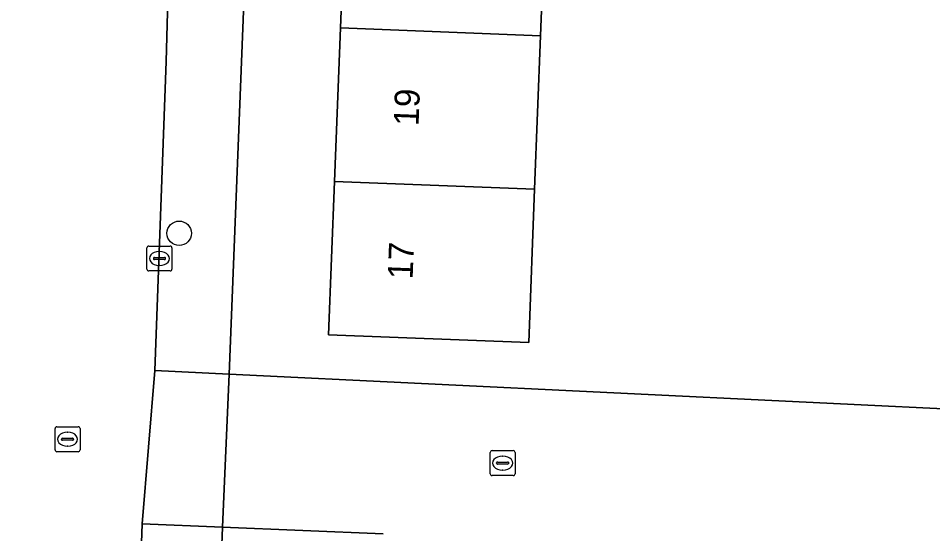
# Model space of a CAD drawing. Extents: x 161354 to 162026, y 386504 to 387460.
# Drawn here: x 161450.67 to 161487.32, y 386778.44 to 386799.08 of the extents above; entities that cross this region are included whole.
import ezdxf

# ---------------------------------------------------------------- set-up
doc = ezdxf.new("R2010")
doc.units = 0
for name, color, linetype in [('IMGEO_Boom', 7, 'Continuous'), ('IMGEO_Erf', 7, 'Continuous'), ('IMGEO_Kolk', 7, 'Continuous'), ('IMGEO_Pand', 7, 'Continuous'), ('IMGEO_Pand_nummerreeks', 7, 'Continuous'), ('IMGEO_Rijbaan_lokaal_open', 7, 'Continuous'), ('IMGEO_Rioolput', 7, 'Continuous'), ('IMGEO_Voetpad_open', 7, 'Continuous')]:
    doc.layers.add(name, color=color, linetype=linetype)

msp = doc.modelspace()

# ---------------------------------------------------------------- linework, layer by layer
at = {"layer": 'IMGEO_Boom'}
msp.add_circle((161457.123, 386790.474), 0.489, dxfattribs=at)
at = {"layer": 'IMGEO_Erf'}
for points in [[(161460.133, 386810.193), (161459.122, 386784.838), (161489.961, 386783.338)], [(161471.846, 386804.529), (161471.608, 386798.385), (161471.369, 386792.241), (161471.131, 386786.095), (161463.109, 386786.406), (161463.347, 386792.552), (161463.586, 386798.696), (161463.824, 386804.84)], [(161465.292, 386778.434), (161458.855, 386778.7), (161457.78, 386750)]]:
    msp.add_lwpolyline(points, dxfattribs=at)
at = {"layer": 'IMGEO_Kolk'}
for p, q in [((161455.83, 386789.038), (161455.83, 386789.89)), ((161455.905, 386789.964), (161456.757, 386789.964)), ((161456.318, 386789.744), (161456.343, 386789.744)), ((161456.831, 386789.89), (161456.831, 386789.038)), ((161456.089, 386789.458), (161456.089, 386789.47)), ((161456.527, 386789.421), (161456.129, 386789.421)), ((161456.132, 386789.507), (161456.53, 386789.507)), ((161456.573, 386789.47), (161456.573, 386789.458)), ((161456.757, 386788.964), (161455.905, 386788.964)), ((161456.341, 386789.184), (161456.316, 386789.184)), ((161469.586, 386780.844), (161469.586, 386781.696)), ((161469.661, 386781.77), (161470.513, 386781.77)), ((161470.587, 386781.696), (161470.587, 386780.844)), ((161469.845, 386781.264), (161469.845, 386781.276)), ((161469.888, 386781.313), (161470.286, 386781.313)), ((161470.074, 386781.55), (161470.099, 386781.55)), ((161470.329, 386781.276), (161470.329, 386781.264)), ((161470.283, 386781.227), (161469.885, 386781.227)), ((161470.097, 386780.99), (161470.072, 386780.99)), ((161470.513, 386780.77), (161469.661, 386780.77))]:
    msp.add_line(p, q, dxfattribs=at)
for points in [[(161455.83, 386789.038), (161455.83, 386789.89)], [(161455.905, 386789.964), (161456.757, 386789.964)], [(161456.831, 386789.89), (161456.831, 386789.038)], [(161456.757, 386788.964), (161455.905, 386788.964)], [(161469.586, 386780.844), (161469.586, 386781.696)], [(161469.661, 386781.77), (161470.513, 386781.77)], [(161470.587, 386781.696), (161470.587, 386780.844)], [(161470.513, 386780.77), (161469.661, 386780.77)]]:
    msp.add_lwpolyline(points, dxfattribs=at)
for centre, radius, start, end in [((161455.907, 386789.888), 0.0765, 91.552, 178.448), ((161455.907, 386789.888), 0.0765, 91.552, 178.448), ((161456.755, 386789.888), 0.0765, 1.552, 88.448), ((161456.755, 386789.888), 0.0765, 1.552, 88.448), ((161456.129, 386789.467), 0.0403, 85.8775, 175.7526), ((161456.126, 386789.457), 0.0366, 178.938, 274.7102), ((161456.53, 386789.464), 0.043, 264.8664, 352.4533), ((161456.534, 386789.469), 0.0386, 1.7309, 96.639), ((161455.907, 386789.04), 0.0765, 181.552, 268.448), ((161455.907, 386789.04), 0.0765, 181.552, 268.448), ((161456.755, 386789.04), 0.0765, 271.552, 358.448), ((161456.755, 386789.04), 0.0765, 271.552, 358.448), ((161469.663, 386781.694), 0.0765, 91.552, 178.448), ((161469.663, 386781.694), 0.0765, 91.552, 178.448), ((161470.511, 386781.694), 0.0765, 1.552, 88.448), ((161470.511, 386781.694), 0.0765, 1.552, 88.448), ((161469.885, 386781.273), 0.0403, 85.8775, 175.7526), ((161469.882, 386781.263), 0.0366, 178.938, 274.7102), ((161470.286, 386781.27), 0.043, 264.8664, 352.4533), ((161470.29, 386781.275), 0.0386, 1.7309, 96.639), ((161469.663, 386780.846), 0.0765, 181.552, 268.448), ((161469.663, 386780.846), 0.0765, 181.552, 268.448), ((161470.511, 386780.846), 0.0765, 271.552, 358.448), ((161470.511, 386780.846), 0.0765, 271.552, 358.448)]:
    msp.add_arc(centre, radius, start, end, dxfattribs=at)
for centre, major_axis, ratio, start_param, end_param in [((161456.317, 386789.464), (-0.387, 0.002), 0.722429, 4.712389, 7.853982), ((161456.342, 386789.464), (-0.39, 0.002), 0.717154, 1.570796, 4.712389), ((161470.073, 386781.27), (-0.387, 0.002), 0.722429, 4.712389, 7.853982), ((161470.098, 386781.27), (-0.39, 0.002), 0.717154, 1.570796, 4.712389)]:
    msp.add_ellipse(centre, major_axis=major_axis, ratio=ratio, start_param=start_param, end_param=end_param, dxfattribs=at)
at = {"layer": 'IMGEO_Pand'}
for points in [[(161471.608, 386798.385), (161471.846, 386804.529), (161463.824, 386804.84), (161463.586, 386798.696)], [(161471.369, 386792.241), (161471.608, 386798.385), (161463.586, 386798.696), (161463.347, 386792.552)], [(161463.347, 386792.552), (161463.109, 386786.406), (161471.131, 386786.095), (161471.369, 386792.241)]]:
    msp.add_lwpolyline(points, close=True, dxfattribs=at)
at = {"layer": 'IMGEO_Rijbaan_lokaal_open'}
for points in [[(161450.094, 386812.939), (161449.685, 386804.169), (161449.505, 386798.966), (161449.271, 386792.965), (161449.164, 386789.722), (161448.49, 386772.488), (161448.343, 386768.709), (161447.891, 386757.154), (161447.745, 386752.965), (161447.642, 386750), (161447.533, 386746.883), (161447.104, 386740.028), (161445.57, 386702.409), (161444.737, 386682.723), (161451.804, 386682.432), (161452.536, 386699.819), (161454.613, 386749.99), (161455.644, 386778.834)], [(161455.644, 386778.834), (161456.146, 386784.983), (161456.597, 386797.36), (161456.83, 386805.768), (161456.992, 386808.771)], [(161522.596, 386775.856), (161522.82, 386781.869), (161515.648, 386782.188), (161509.559, 386782.459), (161503.472, 386782.73), (161500, 386782.885), (161497.384, 386783.002), (161491.336, 386783.271), (161489.961, 386783.338), (161459.122, 386784.838), (161458.855, 386778.7), (161465.292, 386778.434)]]:
    msp.add_lwpolyline(points, dxfattribs=at)
msp.add_lwpolyline([(161459.122, 386784.838), (161456.146, 386784.983), (161455.644, 386778.834), (161458.855, 386778.7)], close=True, dxfattribs=at)
at = {"layer": 'IMGEO_Rioolput'}
for p, q in [((161452.225, 386782.726), (161453.077, 386782.726)), ((161452.15, 386781.8), (161452.15, 386782.652)), ((161452.638, 386782.506), (161452.663, 386782.506)), ((161453.151, 386782.652), (161453.151, 386781.8)), ((161452.409, 386782.22), (161452.409, 386782.232)), ((161452.847, 386782.183), (161452.449, 386782.183)), ((161452.452, 386782.269), (161452.85, 386782.269)), ((161452.893, 386782.232), (161452.893, 386782.22)), ((161453.077, 386781.726), (161452.225, 386781.726)), ((161452.661, 386781.946), (161452.636, 386781.946))]:
    msp.add_line(p, q, dxfattribs=at)
for points in [[(161452.225, 386782.726), (161453.077, 386782.726)], [(161452.15, 386781.8), (161452.15, 386782.652)], [(161453.151, 386782.652), (161453.151, 386781.8)], [(161453.077, 386781.726), (161452.225, 386781.726)]]:
    msp.add_lwpolyline(points, dxfattribs=at)
for centre, radius, start, end in [((161452.227, 386782.65), 0.0765, 91.552, 178.448), ((161452.227, 386782.65), 0.0765, 91.552, 178.448), ((161453.075, 386782.65), 0.0765, 1.552, 88.448), ((161453.075, 386782.65), 0.0765, 1.552, 88.448), ((161452.449, 386782.229), 0.0403, 85.8775, 175.7526), ((161452.446, 386782.219), 0.0366, 178.938, 274.7102), ((161452.85, 386782.226), 0.043, 264.8664, 352.4533), ((161452.854, 386782.231), 0.0386, 1.7309, 96.639), ((161452.227, 386781.802), 0.0765, 181.552, 268.448), ((161452.227, 386781.802), 0.0765, 181.552, 268.448), ((161453.075, 386781.802), 0.0765, 271.552, 358.448), ((161453.075, 386781.802), 0.0765, 271.552, 358.448)]:
    msp.add_arc(centre, radius, start, end, dxfattribs=at)
for centre, major_axis, ratio, start_param, end_param in [((161452.637, 386782.226), (-0.387, 0.002), 0.722429, 4.712389, 7.853982), ((161452.662, 386782.226), (-0.39, 0.002), 0.717154, 1.570796, 4.712389)]:
    msp.add_ellipse(centre, major_axis=major_axis, ratio=ratio, start_param=start_param, end_param=end_param, dxfattribs=at)
at = {"layer": 'IMGEO_Voetpad_open'}
msp.add_lwpolyline([(161456.992, 386808.771), (161456.83, 386805.768), (161456.597, 386797.36), (161456.146, 386784.983), (161459.122, 386784.838), (161460.133, 386810.193)], dxfattribs=at)
msp.add_lwpolyline([(161458.855, 386778.7), (161455.644, 386778.834), (161454.613, 386749.99), (161452.536, 386699.819), (161451.804, 386682.432), (161451.714, 386679.618), (161451.129, 386665.294), (161451.22, 386664.508), (161451.35, 386663.98), (161451.489, 386663.455), (161451.675, 386662.944), (161451.906, 386662.451), (161452.18, 386661.982), (161452.495, 386661.538), (161452.848, 386661.125), (161453.117, 386664.619), (161454.094, 386687.984), (161455.069, 386710.767), (161455.15, 386712.665), (161456.502, 386744.245), (161457.628, 386744.231), (161457.697, 386747.778), (161457.78, 386750)], close=True, dxfattribs=at)

# ---------------------------------------------------------------- texts
at = {"layer": 'IMGEO_Pand_nummerreeks'}
for s, p in [('19', (161466.715, 386794.761)), ('17', (161466.477, 386788.617))]:
    msp.add_text(s, height=1, rotation=87.7795, dxfattribs=at).set_placement(p)

doc.saveas('drawing.dxf')
